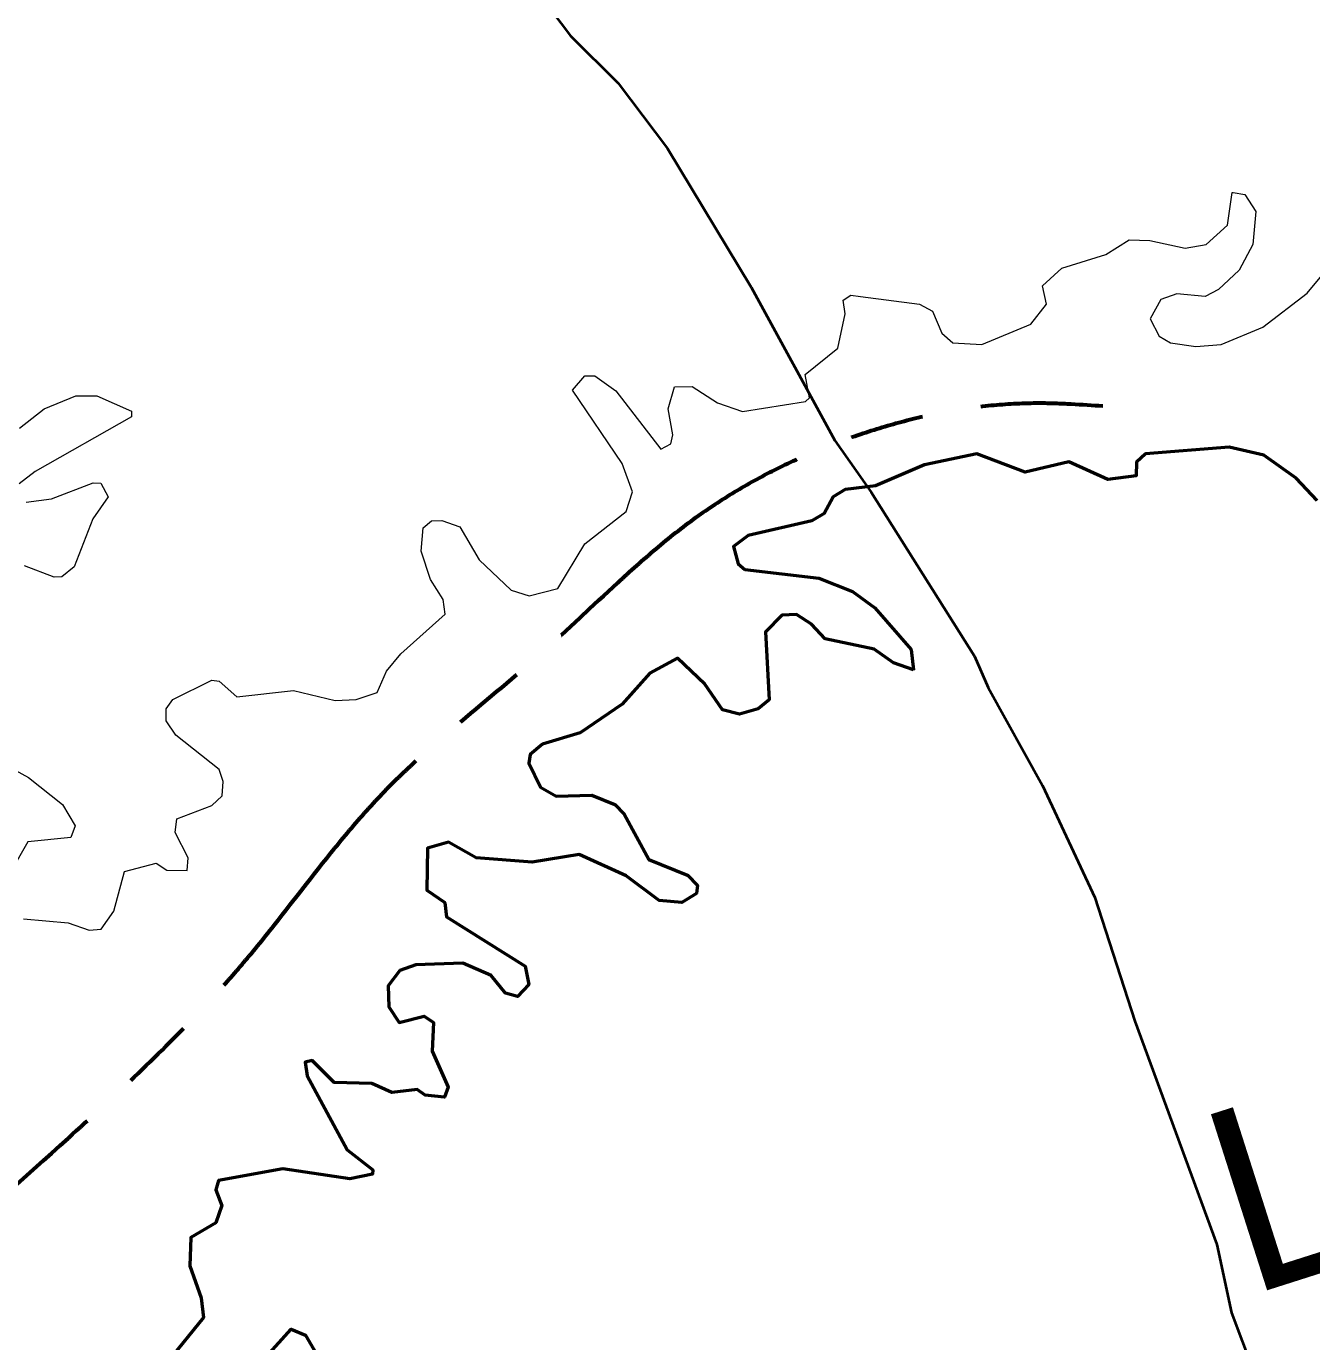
# Model space of a CAD drawing. Extents: x -1643653 to 4543381, y 1624270 to 13878484.
# Drawn here: x 584359 to 589576, y 8968594 to 8973933 of the extents above; entities that cross this region are included whole.
import ezdxf
from ezdxf.enums import TextEntityAlignment as Align

# ---------------------------------------------------------------- set-up
doc = ezdxf.new("R2010")
doc.units = 0
doc.header["$LTSCALE"] = 200
doc.linetypes.add('LONG_DASH_SHORT_DASH', pattern=[9.9, 6, -1.2, 1.5, -1.2])
for name, color, linetype, lineweight in [('12', 7, 'Continuous', 25), ('25', 7, 'Continuous', 13), ('28', 7, 'Continuous', 53), ('60', 7, 'Continuous', 13), ('7', 7, 'LONG_DASH_SHORT_DASH', 60)]:
    doc.layers.add(name, color=color, linetype=linetype, lineweight=lineweight)
doc.layers.add('42', color=7, linetype='Continuous')

msp = doc.modelspace()

# ---------------------------------------------------------------- linework, layer by layer
at = {"layer": '12', "lineweight": 40}
msp.add_lwpolyline([(586230.8, 8974340.1), (586568.3, 8973894.4), (586761.1, 8973701.7), (586961.6, 8973436.3), (587301, 8972874.3), (587640.4, 8972251.7), (587788.5, 8972042.4), (588207.4, 8971376.7), (588263.1, 8971248.8), (588483.5, 8970850.8), (588695.4, 8970396.6), (588857.5, 8969895.4), (589190.3, 8968987.7), (589251, 8968710.7), (589674.6, 8967582.3), (589899.5, 8967058.9), (590052.2, 8966645.4), (590154.6, 8966267.7), (590247.4, 8965995.5), (590238.8, 8965878.8), (590381.4, 8965077.2), (590437.7, 8964620.9)], dxfattribs=at)
at = {"layer": '25'}
for points in [[(589256.8, 8973257.4), (589304.8, 8973250.5), (589349.5, 8973181.3), (589336.7, 8973046.6), (589282, 8972943.2), (589197.1, 8972864.3), (589143.7, 8972836.4), (589028.8, 8972846.9), (588963.2, 8972823.6), (588920.5, 8972745), (588956.7, 8972674.9), (589003.3, 8972647.2), (589105, 8972632.4), (589208.9, 8972641.3), (589377.1, 8972711), (589557.5, 8972848.9), (589783.1, 8973121.1), (590364.9, 8973397.1), (590439.2, 8973448.1), (590558.2, 8973707.2), (590751.6, 8973917.8), (590821.5, 8974070.5)], [(589256.8, 8973257.4), (589304.8, 8973250.5), (589349.5, 8973181.3), (589336.7, 8973046.6), (589282, 8972943.2), (589197.1, 8972864.3), (589143.7, 8972836.4), (589028.8, 8972846.9), (588963.2, 8972823.6), (588920.5, 8972745), (588956.7, 8972674.9), (589003.3, 8972647.2), (589105, 8972632.4), (589208.9, 8972641.3), (589377.1, 8972711), (589557.5, 8972848.9), (589783.1, 8973121.1), (590364.9, 8973397.1), (590439.2, 8973448.1), (590558.2, 8973707.2), (590751.6, 8973917.8), (590821.5, 8974070.5)], [(587744.4, 8972835.9), (587983.9, 8972804.3), (588036.8, 8972776.6), (588075, 8972687.6), (588119.6, 8972647.3), (588237.5, 8972640.8), (588435.9, 8972723.7), (588499.7, 8972804.5), (588483.1, 8972879), (588561.7, 8972951.1), (588739.8, 8973006.3), (588835.7, 8973065.7), (588918.6, 8973063.5), (589063, 8973031.8), (589147.9, 8973046.8), (589234.5, 8973124.8), (589252.7, 8973258), (589256.8, 8973257.4)], [(587744.4, 8972835.9), (587983.9, 8972804.3), (588036.8, 8972776.6), (588075, 8972687.6), (588119.6, 8972647.3), (588237.5, 8972640.8), (588435.9, 8972723.7), (588499.7, 8972804.5), (588483.1, 8972879), (588561.7, 8972951.1), (588739.8, 8973006.3), (588835.7, 8973065.7), (588918.6, 8973063.5), (589063, 8973031.8), (589147.9, 8973046.8), (589234.5, 8973124.8), (589252.7, 8973258), (589256.8, 8973257.4)], [(585111.6, 8971279.2), (585141.3, 8971274.9), (585213.8, 8971211.3), (585443, 8971236.7), (585613.2, 8971196.4), (585698.2, 8971200.7), (585782.6, 8971228.1), (585821.2, 8971315.3), (585878.5, 8971385.4), (586058.9, 8971546.7), (586050.5, 8971606.3), (585999.6, 8971687.1), (585961.4, 8971801.8), (585969.8, 8971897.1), (586004, 8971925.1), (586046.1, 8971927.1), (586118.5, 8971901.5), (586197.3, 8971767.6), (586326.8, 8971644.7), (586399.8, 8971621.3), (586515.7, 8971651), (586626.4, 8971831.7), (586793.9, 8971963.1), (586819.5, 8972043.7), (586777.5, 8972158), (586575.5, 8972456.3), (586626.1, 8972513.3), (586666.5, 8972513.3), (586751.7, 8972453.7), (586934.4, 8972216.2), (586974.5, 8972237.3), (586982.9, 8972274.7), (586964.1, 8972379.9), (586989.7, 8972468.8), (587061.7, 8972470.9), (587164.3, 8972404.8), (587265.6, 8972369), (587521, 8972409.7), (587521, 8972409.7), (587537.4, 8972424.4), (587520.6, 8972519.8), (587652.2, 8972626), (587681.8, 8972766), (587674.8, 8972821.7), (587705.8, 8972841), (587744.4, 8972835.9)], [(585111.6, 8971279.2), (585141.3, 8971274.9), (585213.8, 8971211.3), (585443, 8971236.7), (585613.2, 8971196.4), (585698.2, 8971200.7), (585782.6, 8971228.1), (585821.2, 8971315.3), (585878.5, 8971385.4), (586058.9, 8971546.7), (586050.5, 8971606.3), (585999.6, 8971687.1), (585961.4, 8971801.8), (585969.8, 8971897.1), (586004, 8971925.1), (586046.1, 8971927.1), (586118.5, 8971901.5), (586197.3, 8971767.6), (586326.8, 8971644.7), (586399.8, 8971621.3), (586515.7, 8971651), (586626.4, 8971831.7), (586793.9, 8971963.1), (586819.5, 8972043.7), (586777.5, 8972158), (586575.5, 8972456.3), (586626.1, 8972513.3), (586666.5, 8972513.3), (586751.7, 8972453.7), (586934.4, 8972216.2), (586974.5, 8972237.3), (586982.9, 8972274.7), (586964.1, 8972379.9), (586989.7, 8972468.8), (587061.7, 8972470.9), (587164.3, 8972404.8), (587265.6, 8972369), (587521, 8972409.7), (587521, 8972409.7), (587537.4, 8972424.4), (587520.6, 8972519.8), (587652.2, 8972626), (587681.8, 8972766), (587674.8, 8972821.7), (587705.8, 8972841), (587744.4, 8972835.9)], [(584331.8, 8972301), (584432.1, 8972379.7), (584559.6, 8972432.7), (584559.6, 8972432.7), (584644.6, 8972432.6), (584786.6, 8972370.8), (584785.8, 8972347.3), (584395, 8972126.3), (584330, 8972075.8)], [(584331.8, 8972301), (584432.1, 8972379.7), (584559.6, 8972432.7), (584559.6, 8972432.7), (584644.6, 8972432.6), (584786.6, 8972370.8), (584785.8, 8972347.3), (584395, 8972126.3), (584330, 8972075.8)], [(589598.1, 8972007.9), (589513.3, 8972099), (589381.6, 8972192.5), (589241.4, 8972224.5), (588901.3, 8972196.8), (588865.3, 8972162.9), (588863, 8972107.8), (588748.1, 8972092.9), (588748.1, 8972092.9), (588590.9, 8972165), (588412.8, 8972122.6), (588217.3, 8972196.9), (588004.9, 8972152.3), (587806, 8972067.6), (587682, 8972052.4), (587633.2, 8972022.7), (587596.9, 8971954.8), (587546.7, 8971925.3), (587289, 8971866.3), (587229.6, 8971820.7), (587248.6, 8971751), (587275.8, 8971727.9), (587576, 8971693.4), (587711.7, 8971638.2), (587803.3, 8971572.2), (587950.9, 8971402.7), (587960.4, 8971321.1)], [(589598.1, 8972007.9), (589513.3, 8972099), (589381.6, 8972192.5), (589241.4, 8972224.5), (588901.3, 8972196.8), (588865.3, 8972162.9), (588863, 8972107.8), (588748.1, 8972092.9), (588748.1, 8972092.9), (588590.9, 8972165), (588412.8, 8972122.6), (588217.3, 8972196.9), (588004.9, 8972152.3), (587806, 8972067.6), (587682, 8972052.4), (587633.2, 8972022.7), (587596.9, 8971954.8), (587546.7, 8971925.3), (587289, 8971866.3), (587229.6, 8971820.7), (587248.6, 8971751), (587275.8, 8971727.9), (587576, 8971693.4), (587711.7, 8971638.2), (587803.3, 8971572.2), (587950.9, 8971402.7), (587960.4, 8971321.1)], [(584357.8, 8972001.5), (584461.6, 8972014.2), (584630.9, 8972080), (584661.4, 8972077.8), (584690.8, 8972022.3), (584629.4, 8971933.2), (584552.9, 8971738.1), (584503.4, 8971697.7), (584472.4, 8971696.2), (584351.2, 8971742.2)], [(584357.8, 8972001.5), (584461.6, 8972014.2), (584630.9, 8972080), (584661.4, 8972077.8), (584690.8, 8972022.3), (584629.4, 8971933.2), (584552.9, 8971738.1), (584503.4, 8971697.7), (584472.4, 8971696.2), (584351.2, 8971742.2)], [(587960.4, 8971321.1), (587960.4, 8971321.1), (587878.2, 8971348.9), (587800.7, 8971404.6), (587601.6, 8971447), (587546.2, 8971506.3), (587484.6, 8971544.6), (587424.8, 8971542.6), (587359.2, 8971474.4), (587373.9, 8971198.8), (587329.3, 8971162.4), (587253.1, 8971141.2), (587184.9, 8971158.2), (587112.5, 8971262.4), (587002, 8971368.3), (586889.7, 8971306.8), (586777.2, 8971181.7), (586606.9, 8971064.6), (586453.7, 8971019.6), (586403.3, 8970977.5), (586399, 8970942.1), (586445.6, 8970844.1), (586509.4, 8970807.7), (586653.8, 8970811.9), (586747.1, 8970773.8), (586785.6, 8970735.2), (586885.5, 8970550.7), (587042.4, 8970487), (587082.7, 8970444.8), (587078.6, 8970412.6), (587019.2, 8970376.5), (586928.2, 8970384.9), (586793.3, 8970485.2), (586602.9, 8970571.8), (586411.7, 8970540), (586184.3, 8970557.1), (586072, 8970620.6), (585986.8, 8970597.1), (585985.1, 8970426.9), (586057, 8970376.2), (586064.4, 8970318.2), (586383.6, 8970117.6), (586398.9, 8970043.2), (586352.2, 8969994.2), (586303.6, 8970008.9), (586245.3, 8970079.5), (586131.1, 8970130), (585940.1, 8970123.6), (585874.5, 8970100.3), (585827.6, 8970038.4), (585830, 8969952.9), (585872.2, 8969890), (585973.9, 8969915.4), (586012.3, 8969889.7), (586006, 8969772.9), (586071.7, 8969626.7), (586056.7, 8969586.3), (585978.4, 8969594.8), (585945.9, 8969618), (585842.4, 8969605.4), (585761.7, 8969641.4), (585609, 8969645.7), (585519.5, 8969734.8), (585490.3, 8969728.7), (585498.3, 8969673.3), (585661.4, 8969372.5), (585765.4, 8969291.4), (585763.8, 8969274.2), (585672.2, 8969254.8), (585400.5, 8969295.2), (585139.6, 8969248.4), (585128.7, 8969210.2), (585151.9, 8969146.5), (585128.6, 8969076.5), (585026.8, 8969016.8), (585022.1, 8968902.1), (585069.3, 8968771.8), (585077.6, 8968692.1), (584933.7, 8968514.1)], [(587960.4, 8971321.1), (587960.4, 8971321.1), (587878.2, 8971348.9), (587800.7, 8971404.6), (587601.6, 8971447), (587546.2, 8971506.3), (587484.6, 8971544.6), (587424.8, 8971542.6), (587359.2, 8971474.4), (587373.9, 8971198.8), (587329.3, 8971162.4), (587253.1, 8971141.2), (587184.9, 8971158.2), (587112.5, 8971262.4), (587002, 8971368.3), (586889.7, 8971306.8), (586777.2, 8971181.7), (586606.9, 8971064.6), (586453.7, 8971019.6), (586403.3, 8970977.5), (586399, 8970942.1), (586445.6, 8970844.1), (586509.4, 8970807.7), (586653.8, 8970811.9), (586747.1, 8970773.8), (586785.6, 8970735.2), (586885.5, 8970550.7), (587042.4, 8970487), (587082.7, 8970444.8), (587078.6, 8970412.6), (587019.2, 8970376.5), (586928.2, 8970384.9), (586793.3, 8970485.2), (586602.9, 8970571.8), (586411.7, 8970540), (586184.3, 8970557.1), (586072, 8970620.6), (585986.8, 8970597.1), (585985.1, 8970426.9), (586057, 8970376.2), (586064.4, 8970318.2), (586383.6, 8970117.6), (586398.9, 8970043.2), (586352.2, 8969994.2), (586303.6, 8970008.9), (586245.3, 8970079.5), (586131.1, 8970130), (585940.1, 8970123.6), (585874.5, 8970100.3), (585827.6, 8970038.4), (585830, 8969952.9), (585872.2, 8969890), (585973.9, 8969915.4), (586012.3, 8969889.7), (586006, 8969772.9), (586071.7, 8969626.7), (586056.7, 8969586.3), (585978.4, 8969594.8), (585945.9, 8969618), (585842.4, 8969605.4), (585761.7, 8969641.4), (585609, 8969645.7), (585519.5, 8969734.8), (585490.3, 8969728.7), (585498.3, 8969673.3), (585661.4, 8969372.5), (585765.4, 8969291.4), (585763.8, 8969274.2), (585672.2, 8969254.8), (585400.5, 8969295.2), (585139.6, 8969248.4), (585128.7, 8969210.2), (585151.9, 8969146.5), (585128.6, 8969076.5), (585026.8, 8969016.8), (585022.1, 8968902.1), (585069.3, 8968771.8), (585077.6, 8968692.1), (584933.7, 8968514.1)], [(584347.1, 8970310.6), (584528.8, 8970293.7), (584614.4, 8970263.9), (584662.6, 8970267.9), (584714.5, 8970340.6), (584757.2, 8970501.8), (584885.6, 8970535.6), (584929, 8970508.2), (585011.6, 8970506.1), (585015.9, 8970557.2), (584963, 8970661.1), (584969.3, 8970716), (585111.8, 8970769.6), (585154, 8970809.8), (585158.3, 8970866.9), (585141.3, 8970915.8), (584965.3, 8971056), (584926.9, 8971113.6), (584926.9, 8971162.3), (584954.3, 8971200.4), (585111.6, 8971279.2)], [(584347.1, 8970310.6), (584528.8, 8970293.7), (584614.4, 8970263.9), (584662.6, 8970267.9), (584714.5, 8970340.6), (584757.2, 8970501.8), (584885.6, 8970535.6), (584929, 8970508.2), (585011.6, 8970506.1), (585015.9, 8970557.2), (584963, 8970661.1), (584969.3, 8970716), (585111.8, 8970769.6), (585154, 8970809.8), (585158.3, 8970866.9), (585141.3, 8970915.8), (584965.3, 8971056), (584926.9, 8971113.6), (584926.9, 8971162.3), (584954.3, 8971200.4), (585111.6, 8971279.2)], [(584177.1, 8970988.3), (584368.2, 8970884.1), (584506.1, 8970773.8), (584557, 8970686.9), (584540.2, 8970639.9), (584364.7, 8970623), (584293.8, 8970497.2)], [(584177.1, 8970988.3), (584368.2, 8970884.1), (584506.1, 8970773.8), (584557, 8970686.9), (584540.2, 8970639.9), (584364.7, 8970623), (584293.8, 8970497.2)], [(585333.9, 8968534), (585434.5, 8968644.9), (585434.5, 8968644.9), (585492.3, 8968621), (585617.4, 8968405)], [(585333.9, 8968534), (585434.5, 8968644.9), (585434.5, 8968644.9), (585492.3, 8968621), (585617.4, 8968405)]]:
    msp.add_lwpolyline(points, dxfattribs=at)
at = {"layer": '28'}
for points in [[(589598.1, 8972007.9), (589513.3, 8972099), (589381.6, 8972192.5), (589241.4, 8972224.5), (588901.3, 8972196.8), (588865.3, 8972162.9), (588863, 8972107.8), (588748.1, 8972092.9), (588748.1, 8972092.9), (588590.9, 8972165), (588412.8, 8972122.6), (588217.3, 8972196.9), (588004.9, 8972152.3), (587806, 8972067.6), (587682, 8972052.4), (587633.2, 8972022.7), (587596.9, 8971954.8), (587546.7, 8971925.3), (587289, 8971866.3), (587229.6, 8971820.7), (587248.6, 8971751), (587275.8, 8971727.9), (587576, 8971693.4), (587711.7, 8971638.2), (587803.3, 8971572.2), (587950.9, 8971402.7), (587960.4, 8971321.1)], [(587960.4, 8971321.1), (587960.4, 8971321.1), (587878.2, 8971348.9), (587800.7, 8971404.6), (587601.6, 8971447), (587546.2, 8971506.3), (587484.6, 8971544.6), (587424.8, 8971542.6), (587359.2, 8971474.4), (587373.9, 8971198.8), (587329.3, 8971162.4), (587253.1, 8971141.2), (587184.9, 8971158.2), (587112.5, 8971262.4), (587002, 8971368.3), (586889.7, 8971306.8), (586777.2, 8971181.7), (586606.9, 8971064.6), (586453.7, 8971019.6), (586403.3, 8970977.5), (586399, 8970942.1), (586445.6, 8970844.1), (586509.4, 8970807.7), (586653.8, 8970811.9), (586747.1, 8970773.8), (586785.6, 8970735.2), (586885.5, 8970550.7), (587042.4, 8970487), (587082.7, 8970444.8), (587078.6, 8970412.6), (587019.2, 8970376.5), (586928.2, 8970384.9), (586793.3, 8970485.2), (586602.9, 8970571.8), (586411.7, 8970540), (586184.3, 8970557.1), (586072, 8970620.6), (585986.8, 8970597.1), (585985.1, 8970426.9), (586057, 8970376.2), (586064.4, 8970318.2), (586383.6, 8970117.6), (586398.9, 8970043.2), (586352.2, 8969994.2), (586303.6, 8970008.9), (586245.3, 8970079.5), (586131.1, 8970130), (585940.1, 8970123.6), (585874.5, 8970100.3), (585827.6, 8970038.4), (585830, 8969952.9), (585872.2, 8969890), (585973.9, 8969915.4), (586012.3, 8969889.7), (586006, 8969772.9), (586071.7, 8969626.7), (586056.7, 8969586.3), (585978.4, 8969594.8), (585945.9, 8969618), (585842.4, 8969605.4), (585761.7, 8969641.4), (585609, 8969645.7), (585519.5, 8969734.8), (585490.3, 8969728.7), (585498.3, 8969673.3), (585661.4, 8969372.5), (585765.4, 8969291.4), (585763.8, 8969274.2), (585672.2, 8969254.8), (585400.5, 8969295.2), (585139.6, 8969248.4), (585128.7, 8969210.2), (585151.9, 8969146.5), (585128.6, 8969076.5), (585026.8, 8969016.8), (585022.1, 8968902.1), (585069.3, 8968771.8), (585077.6, 8968692.1), (584933.7, 8968514.1)], [(585333.9, 8968534), (585434.5, 8968644.9), (585434.5, 8968644.9), (585492.3, 8968621), (585617.4, 8968405)]]:
    msp.add_lwpolyline(points, dxfattribs=at)
at = {"layer": '60', "lineweight": 25}
msp.add_spline([(814781, 9009175.5), (814787.2, 9009173.4), (814796.9, 9009173.4), (814799.4, 9009172.4), (814805.1, 9009174.5), (814805.6, 9009176.5), (814811.7, 9009179.5), (814811.7, 9009179.5), (814801.5, 9009181), (814790.7, 9009181.5), (814784.1, 9009183.1), (814777.4, 9009185.1), (814778.4, 9009175.5)], degree=3, dxfattribs=at)
at = {"layer": '7'}
msp.add_spline([(583719.8, 8968683.1), (584226, 8969147.1), (585263.8, 8970159.6), (585803.8, 8970817.7), (586453.4, 8971391.4), (587077.8, 8971939.8), (587744.3, 8972277.3), (588469.9, 8972403.9), (588728.8, 8972391.8)], degree=3, dxfattribs=at)

# ---------------------------------------------------------------- texts
at = {"layer": '42'}
msp.add_text('LEITEIRA DE SEQUEIRO', height=750, rotation=17.696, dxfattribs=at).set_placement((594891.5, 8970556.1), align=Align.CENTER)

doc.saveas('drawing.dxf')
